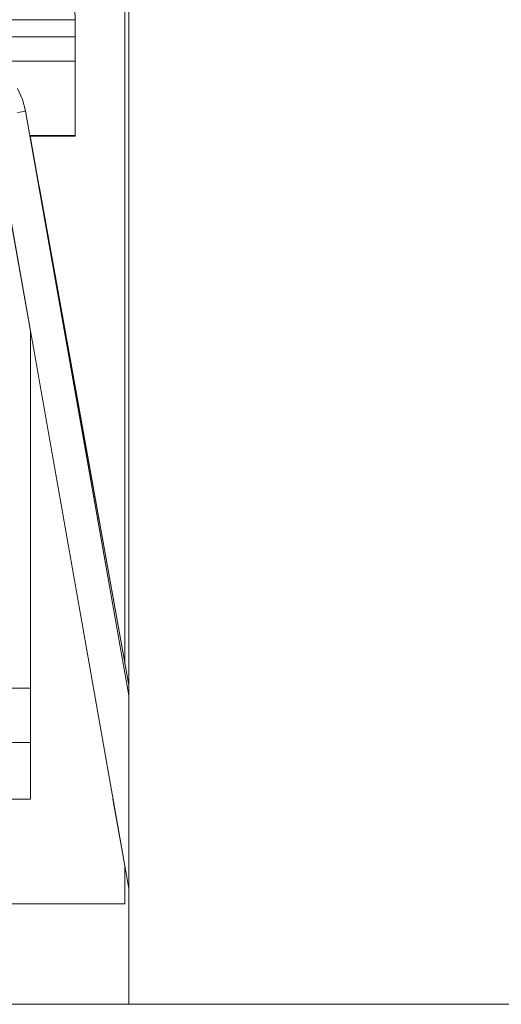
# Model space of a CAD drawing. Header units: millimetres. Extents: x -30280 to 309309, y -17460 to 4378.
# Tile 570 of 656: x 151877 to 152107, y -14920 to -14450. Entities that reach past the tile are written whole.
import ezdxf

# ---------------------------------------------------------------- set-up
doc = ezdxf.new("R2010")
doc.units = ezdxf.units.MM
doc.header["$MEASUREMENT"] = 0
doc.linetypes.add('Wipeout_Contour', pattern=[1000, 0, -1000])
for name, color, linetype in [('P1_PLANTA PRIMERA_4_12_FAÇ_Façana', 7, 'Continuous'), ('P1_PLANTA PRIMERA_4_Nuevo_08_E_Envans secs', 7, 'Continuous'), ('P1_PLANTA PRIMERA_4_Nuevo_09_EI_Mobiliari general', 7, 'Continuous')]:
    doc.layers.add(name, color=color, linetype=linetype)
for name, color, linetype, lineweight in [('P1_PLANTA PRIMERA_4_12_FAÇ_Façana_Pluma_Nº__1', 7, 'Continuous', 5), ('P1_PLANTA PRIMERA_4_12_FAÇ_Façana_Pluma_Nº__47', 7, 'Continuous', 20), ('P1_PLANTA PRIMERA_4_Nuevo_08_E_Envans secs_Pluma_Nº__47', 7, 'Continuous', 20), ('P1_PLANTA PRIMERA_4_Nuevo_09_EI_Mobiliari general_Pluma_Nº__1', 7, 'Continuous', 5), ('P1_PLANTA PRIMERA_4_Nuevo_14_PAV_Soft Light Grey 0554_Pluma_Nº__29', 7, 'Continuous', 20)]:
    doc.layers.add(name, color=color, linetype=linetype, lineweight=lineweight)

msp = doc.modelspace()

# ---------------------------------------------------------------- wipeouts: each hides what was drawn before it
at = {"color": 254, "linetype": 'Wipeout_Contour', "lineweight": 0, "ltscale": 610167.826229}
msp.add_wipeout([(151927.62, -14757.62), (151929.43, -14767.74), (151929.43, -12475.05), (151927.62, -12475.05)], dxfattribs=at).dxf.layer = 'P1_PLANTA PRIMERA_4_12_FAÇ_Façana'
at = {"color": 254, "linetype": 'Wipeout_Contour', "lineweight": 0, "ltscale": 457830.578383}
msp.add_wipeout([(151921.89, -14822.05), (151882.62, -14599.33), (151882.62, -14822.05)], dxfattribs=at).dxf.layer = 'P1_PLANTA PRIMERA_4_12_FAÇ_Façana'
at = {"color": 254, "linetype": 'Wipeout_Contour', "lineweight": 0, "ltscale": 610625.740962}
msp.add_wipeout([(151927.62, -14920.05), (151929.43, -14920.05), (151929.43, -14864.82), (151927.62, -14854.54)], dxfattribs=at).dxf.layer = 'P1_PLANTA PRIMERA_4_12_FAÇ_Façana'

# ---------------------------------------------------------------- next in the draw order: wipeouts: each hides what was drawn before it
at = {"color": 254, "linetype": 'Wipeout_Contour', "lineweight": 0, "ltscale": 2135482.353614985}
msp.add_wipeout([(151882.62, -13922.05), (151882.62, -14022.05), (151882.62, -14023.89), (151890.29, -14023.89), (151903.86, -14450), (151903.93, -14505.56), (151882.62, -14505.56), (151882.62, -14507.19), (151886.26, -14527.86), (151886.9, -14530.19), (151927.62, -14757.62), (151927.62, -12475.05), (151882.62, -12475.05), (151882.62, -12522.05)], dxfattribs=at).dxf.layer = 'P1_PLANTA PRIMERA_4_12_FAÇ_Façana'
at = {"color": 254, "linetype": 'Wipeout_Contour', "lineweight": 0, "ltscale": 609678.630983}
msp.add_wipeout([(151448.11, -14872.05), (151456.7, -14920.05), (151927.62, -14920.05), (151927.62, -14872.05)], dxfattribs=at).dxf.layer = 'P1_PLANTA PRIMERA_4_12_FAÇ_Façana'

# ---------------------------------------------------------------- next in the draw order: wipeouts: each hides what was drawn before it
at = {"color": 254, "linetype": 'Wipeout_Contour', "lineweight": 0, "ltscale": 4556497.205425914}
msp.add_wipeout([(151882.62, -14022.05), (150782.62, -14022.05), (150782.62, -14023.89), (150890.29, -14023.89), (150903.86, -14450), (150903.93, -14505.56), (150882.33, -14505.56), (150886.26, -14527.86), (150886.9, -14530.19), (150928.93, -14764.93), (150970.96, -14530.19), (150971.59, -14527.86), (150975.53, -14505.56), (150953.93, -14505.56), (150953.93, -14450), (150967.57, -14023.89), (151390.29, -14023.89), (151403.86, -14450), (151403.93, -14505.56), (151382.33, -14505.56), (151386.26, -14527.86), (151386.9, -14530.19), (151428.93, -14764.93), (151470.96, -14530.19), (151471.59, -14527.86), (151475.53, -14505.56), (151453.93, -14505.56), (151453.93, -14450), (151467.57, -14023.89), (151882.62, -14023.89)], dxfattribs=at).dxf.layer = 'P1_PLANTA PRIMERA_4_12_FAÇ_Façana'
at = {"color": 254, "linetype": 'Wipeout_Contour', "lineweight": 0, "ltscale": 914891.641157}
msp.add_wipeout([(151439.16, -14822.05), (151448.11, -14872.05), (151927.62, -14872.05), (151927.62, -14854.54), (151921.89, -14822.05), (151882.62, -14822.05)], dxfattribs=at).dxf.layer = 'P1_PLANTA PRIMERA_4_12_FAÇ_Façana'

# ---------------------------------------------------------------- next in the draw order: wipeouts: each hides what was drawn before it
at = {"color": 254, "linetype": 'Wipeout_Contour', "lineweight": 0, "ltscale": 3656770.752703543}
msp.add_wipeout([(151487.37, -14530.51), (151437.55, -14813.08), (151439.16, -14822.05), (151882.62, -14822.05), (151882.62, -14599.33), (151870.49, -14530.51), (151869.17, -14527.56), (151867.51, -14525.23), (151865.39, -14523.15), (151862.94, -14521.46), (151860.22, -14520.22), (151857.33, -14519.47), (151854.35, -14519.22), (151685.44, -14519.66), (151678.93, -14519.68), (151672.42, -14519.7), (151503.5, -14519.2), (151500.52, -14519.47), (151497.63, -14520.22), (151494.92, -14521.46), (151492.47, -14523.15), (151490.35, -14525.23), (151488.69, -14527.56), (151487.48, -14530.11)], dxfattribs=at).dxf.layer = 'P1_PLANTA PRIMERA_4_12_FAÇ_Façana'
at = {"color": 254, "linetype": 'Wipeout_Contour', "lineweight": 0, "ltscale": 3788428.048967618}
msp.add_wipeout([(151929.43, -14920.05), (152109.25, -14920.05), (152109.25, -12822.05), (153097.12, -12822.05), (154230.12, -12822.05), (154230.12, -14920.05), (155537.96, -14920.05), (155537.96, -12822.05), (156437.96, -12822.05), (156437.96, -14920.05), (157818.19, -14920.05), (157818.19, -12822.05), (158718.18, -12822.05), (158718.18, -14920.05), (160090.33, -14920.05), (160090.33, -12822.05), (160990.33, -12822.05), (160990.33, -14920.05), (161049.99, -14920.05), (161049.99, -12850.05), (161049.87, -12800.05), (161068.87, -12800.05), (161068.87, -12475.05), (151929.43, -12475.05)], dxfattribs=at).dxf.layer = 'P1_PLANTA PRIMERA_4_Nuevo_08_E_Envans secs'
at = {"color": 254, "linetype": 'Wipeout_Contour', "lineweight": 0, "ltscale": 457320.530233}
msp.add_wipeout([(151903.93, -14450), (151453.93, -14450), (151903.93, -14450.53)], dxfattribs=at).dxf.layer = 'P1_PLANTA PRIMERA_4_Nuevo_09_EI_Mobiliari general'
at = {"color": 254, "linetype": 'Wipeout_Contour', "lineweight": 0, "ltscale": 1525684.769005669}
msp.add_wipeout([(151903.93, -14469.75), (151862.11, -14469.75), (151864.17, -14470.71), (151868.9, -14474.01), (151872.98, -14478.08), (151876.29, -14482.8), (151878.73, -14488.02), (151880.22, -14493.58), (151882.29, -14505.3), (151903.93, -14505.3)], dxfattribs=at).dxf.layer = 'P1_PLANTA PRIMERA_4_Nuevo_09_EI_Mobiliari general'

# ---------------------------------------------------------------- next in the draw order: linework, layer by layer
at = {"layer": 'P1_PLANTA PRIMERA_4_12_FAÇ_Façana_Pluma_Nº__47', "color": 7, "linetype": 'Continuous', "lineweight": 20}
msp.add_line((151927.62, -14872.05), (151448.11, -14872.05), dxfattribs=at)
at = {"layer": 'P1_PLANTA PRIMERA_4_Nuevo_09_EI_Mobiliari general_Pluma_Nº__1', "color": 7, "linetype": 'Continuous', "lineweight": 5}
msp.add_line((151878.73, -14488.02), (151876.29, -14482.8), dxfattribs=at)
at = {"layer": 'P1_PLANTA PRIMERA_4_Nuevo_14_PAV_Soft Light Grey 0554_Pluma_Nº__29', "color": 7, "linetype": 'Continuous', "lineweight": 20}
for p, q in [((151941.36, -14920.05), (146255.12, -14920.05)), ((161069.43, -14920.05), (151941.36, -14920.05))]:
    msp.add_line(p, q, dxfattribs=at)

# ---------------------------------------------------------------- next in the draw order: wipeouts: each hides what was drawn before it
at = {"color": 254, "linetype": 'Wipeout_Contour', "lineweight": 0, "ltscale": 609463.221799}
msp.add_wipeout([(151903.93, -14450.53), (151453.93, -14450.53), (151453.93, -14452.11), (151903.93, -14452.11)], dxfattribs=at).dxf.layer = 'P1_PLANTA PRIMERA_4_Nuevo_09_EI_Mobiliari general'
at = {"color": 254, "linetype": 'Wipeout_Contour', "lineweight": 0, "ltscale": 609468.027609}
msp.add_wipeout([(151903.93, -14469.75), (151903.93, -14458.21), (151453.93, -14458.21), (151453.93, -14469.75)], dxfattribs=at).dxf.layer = 'P1_PLANTA PRIMERA_4_Nuevo_09_EI_Mobiliari general'
at = {"color": 254, "linetype": 'Wipeout_Contour', "lineweight": 0, "ltscale": 457806.56877}
msp.add_wipeout([(151886.78, -14530.46), (151929.43, -14768.67), (151886.9, -14530.19)], dxfattribs=at).dxf.layer = 'P1_PLANTA PRIMERA_4_Nuevo_09_EI_Mobiliari general'

# ---------------------------------------------------------------- next in the draw order: linework, layer by layer
at = {"layer": 'P1_PLANTA PRIMERA_4_Nuevo_09_EI_Mobiliari general_Pluma_Nº__1', "color": 7, "linetype": 'Continuous', "lineweight": 5}
msp.add_line((151903.93, -14469.75), (151453.93, -14469.75), dxfattribs=at)

# ---------------------------------------------------------------- next in the draw order: wipeouts: each hides what was drawn before it
at = {"color": 254, "linetype": 'Wipeout_Contour', "lineweight": 0, "ltscale": 609464.013508}
msp.add_wipeout([(151903.93, -14452.11), (151453.93, -14452.11), (151453.93, -14454.7), (151903.93, -14454.7)], dxfattribs=at).dxf.layer = 'P1_PLANTA PRIMERA_4_Nuevo_09_EI_Mobiliari general'
at = {"color": 254, "linetype": 'Wipeout_Contour', "lineweight": 0, "ltscale": 763066.784081}
msp.add_wipeout([(151886.73, -14530.5), (151909.4, -14659.08), (151929.43, -14770.95), (151929.43, -14768.67), (151886.78, -14530.46)], dxfattribs=at).dxf.layer = 'P1_PLANTA PRIMERA_4_Nuevo_09_EI_Mobiliari general'

# ---------------------------------------------------------------- next in the draw order: linework, layer by layer
at = {"layer": 'P1_PLANTA PRIMERA_4_Nuevo_09_EI_Mobiliari general_Pluma_Nº__1', "color": 7, "linetype": 'Continuous', "lineweight": 5}
for p, q in [((151896.48, -14218.22), (151903.86, -14450)), ((151903.93, -14450), (151453.93, -14450)), ((151903.93, -14450), (151903.93, -14450.53)), ((151903.93, -14450.53), (151903.93, -14452.11))]:
    msp.add_line(p, q, dxfattribs=at)

# ---------------------------------------------------------------- next in the draw order: wipeouts: each hides what was drawn before it
at = {"color": 254, "linetype": 'Wipeout_Contour', "lineweight": 0, "ltscale": 609465.171112}
msp.add_wipeout([(151903.93, -14454.7), (151453.93, -14454.7), (151453.93, -14458.21), (151903.93, -14458.21)], dxfattribs=at).dxf.layer = 'P1_PLANTA PRIMERA_4_Nuevo_09_EI_Mobiliari general'
at = {"color": 254, "linetype": 'Wipeout_Contour', "lineweight": 0, "ltscale": 457906.325684}
msp.add_wipeout([(151909.4, -14659.08), (151929.43, -14772.68), (151929.43, -14770.95)], dxfattribs=at).dxf.layer = 'P1_PLANTA PRIMERA_4_Nuevo_09_EI_Mobiliari general'

# ---------------------------------------------------------------- next in the draw order: linework, layer by layer
at = {"layer": 'P1_PLANTA PRIMERA_4_Nuevo_09_EI_Mobiliari general_Pluma_Nº__1', "color": 7, "linetype": 'Continuous', "lineweight": 5}
for p, q in [((151903.93, -14452.11), (151903.93, -14454.7)), ((151903.93, -14458.22), (151453.93, -14458.22)), ((151903.93, -14454.7), (151903.93, -14458.22)), ((151903.93, -14469.75), (151903.93, -14458.22))]:
    msp.add_line(p, q, dxfattribs=at)

# ---------------------------------------------------------------- next in the draw order: wipeouts: each hides what was drawn before it
at = {"color": 254, "linetype": 'Wipeout_Contour', "lineweight": 0, "ltscale": 610426.331699}
msp.add_wipeout([(151872.34, -14494.97), (151929.43, -14818.75), (151929.43, -14810.75), (151873.71, -14494.73)], dxfattribs=at).dxf.layer = 'P1_PLANTA PRIMERA_4_Nuevo_09_EI_Mobiliari general'

# ---------------------------------------------------------------- next in the draw order: wipeouts: each hides what was drawn before it
at = {"color": 254, "linetype": 'Wipeout_Contour', "lineweight": 0, "ltscale": 610425.207694}
msp.add_wipeout([(151870.97, -14495.22), (151929.43, -14826.75), (151929.43, -14818.75), (151872.34, -14494.97)], dxfattribs=at).dxf.layer = 'P1_PLANTA PRIMERA_4_Nuevo_09_EI_Mobiliari general'

# ---------------------------------------------------------------- next in the draw order: wipeouts: each hides what was drawn before it
at = {"color": 254, "linetype": 'Wipeout_Contour', "lineweight": 0, "ltscale": 610424.102211}
msp.add_wipeout([(151869.65, -14495.45), (151929.43, -14834.51), (151929.43, -14826.75), (151870.97, -14495.22)], dxfattribs=at).dxf.layer = 'P1_PLANTA PRIMERA_4_Nuevo_09_EI_Mobiliari general'

# ---------------------------------------------------------------- next in the draw order: wipeouts: each hides what was drawn before it
at = {"color": 254, "linetype": 'Wipeout_Contour', "lineweight": 0, "ltscale": 610423.048809}
msp.add_wipeout([(151868.4, -14495.67), (151929.43, -14841.79), (151929.43, -14834.51), (151869.65, -14495.45)], dxfattribs=at).dxf.layer = 'P1_PLANTA PRIMERA_4_Nuevo_09_EI_Mobiliari general'

# ---------------------------------------------------------------- next in the draw order: wipeouts: each hides what was drawn before it
at = {"color": 254, "linetype": 'Wipeout_Contour', "lineweight": 0, "ltscale": 610422.079325}
msp.add_wipeout([(151867.28, -14495.87), (151929.43, -14848.36), (151929.43, -14841.79), (151868.4, -14495.67)], dxfattribs=at).dxf.layer = 'P1_PLANTA PRIMERA_4_Nuevo_09_EI_Mobiliari general'

# ---------------------------------------------------------------- next in the draw order: wipeouts: each hides what was drawn before it
at = {"color": 254, "linetype": 'Wipeout_Contour', "lineweight": 0, "ltscale": 457864.207593}
msp.add_wipeout([(151867.28, -14495.87), (151929.43, -14854.04), (151929.43, -14848.36)], dxfattribs=at).dxf.layer = 'P1_PLANTA PRIMERA_4_Nuevo_09_EI_Mobiliari general'

# ---------------------------------------------------------------- next in the draw order: wipeouts: each hides what was drawn before it
at = {"color": 254, "linetype": 'Wipeout_Contour', "lineweight": 0, "ltscale": 457864.258177}
msp.add_wipeout([(151866.31, -14496.04), (151929.43, -14858.65), (151929.43, -14854.04)], dxfattribs=at).dxf.layer = 'P1_PLANTA PRIMERA_4_Nuevo_09_EI_Mobiliari general'

# ---------------------------------------------------------------- next in the draw order: wipeouts: each hides what was drawn before it
at = {"color": 254, "linetype": 'Wipeout_Contour', "lineweight": 0, "ltscale": 457864.266263}
msp.add_wipeout([(151865.52, -14496.18), (151929.43, -14862.04), (151929.43, -14858.65)], dxfattribs=at).dxf.layer = 'P1_PLANTA PRIMERA_4_Nuevo_09_EI_Mobiliari general'

# ---------------------------------------------------------------- next in the draw order: wipeouts: each hides what was drawn before it
at = {"color": 254, "linetype": 'Wipeout_Contour', "lineweight": 0, "ltscale": 457864.231399}
msp.add_wipeout([(151864.94, -14496.28), (151929.43, -14864.12), (151929.43, -14862.04)], dxfattribs=at).dxf.layer = 'P1_PLANTA PRIMERA_4_Nuevo_09_EI_Mobiliari general'

# ---------------------------------------------------------------- next in the draw order: linework, layer by layer
at = {"layer": 'P1_PLANTA PRIMERA_4_12_FAÇ_Façana_Pluma_Nº__1', "color": 7, "linetype": 'Continuous', "lineweight": 5}
msp.add_line((151882.62, -14822.05), (151439.16, -14822.05), dxfattribs=at)
at = {"layer": 'P1_PLANTA PRIMERA_4_12_FAÇ_Façana_Pluma_Nº__47', "color": 7, "linetype": 'Continuous', "lineweight": 20}
msp.add_line((151927.62, -14854.54), (151927.62, -14872.05), dxfattribs=at)

# ---------------------------------------------------------------- next in the draw order: wipeouts: each hides what was drawn before it
at = {"color": 254, "linetype": 'Wipeout_Contour', "lineweight": 0, "ltscale": 610432.0328}
msp.add_wipeout([(151879.75, -14493.67), (151929.43, -14775.46), (151929.43, -14773.38), (151880.1, -14493.61)], dxfattribs=at).dxf.layer = 'P1_PLANTA PRIMERA_4_Nuevo_09_EI_Mobiliari general'

# ---------------------------------------------------------------- next in the draw order: wipeouts: each hides what was drawn before it
at = {"color": 254, "linetype": 'Wipeout_Contour', "lineweight": 0, "ltscale": 610431.64189}
msp.add_wipeout([(151879.16, -14493.77), (151929.43, -14778.85), (151929.43, -14775.46), (151879.75, -14493.67)], dxfattribs=at).dxf.layer = 'P1_PLANTA PRIMERA_4_Nuevo_09_EI_Mobiliari general'

# ---------------------------------------------------------------- next in the draw order: wipeouts: each hides what was drawn before it
at = {"color": 254, "linetype": 'Wipeout_Contour', "lineweight": 0, "ltscale": 610431.073186}
msp.add_wipeout([(151878.38, -14493.91), (151929.43, -14783.46), (151929.43, -14778.85), (151879.16, -14493.77)], dxfattribs=at).dxf.layer = 'P1_PLANTA PRIMERA_4_Nuevo_09_EI_Mobiliari general'

# ---------------------------------------------------------------- next in the draw order: wipeouts: each hides what was drawn before it
at = {"color": 254, "linetype": 'Wipeout_Contour', "lineweight": 0, "ltscale": 457862.469002}
msp.add_wipeout([(151878.38, -14493.91), (151929.43, -14789.14), (151929.43, -14783.46)], dxfattribs=at).dxf.layer = 'P1_PLANTA PRIMERA_4_Nuevo_09_EI_Mobiliari general'

# ---------------------------------------------------------------- next in the draw order: wipeouts: each hides what was drawn before it
at = {"color": 254, "linetype": 'Wipeout_Contour', "lineweight": 0, "ltscale": 610429.477727}
msp.add_wipeout([(151876.28, -14494.28), (151929.43, -14795.72), (151929.43, -14789.14), (151877.41, -14494.08)], dxfattribs=at).dxf.layer = 'P1_PLANTA PRIMERA_4_Nuevo_09_EI_Mobiliari general'

# ---------------------------------------------------------------- next in the draw order: wipeouts: each hides what was drawn before it
at = {"color": 254, "linetype": 'Wipeout_Contour', "lineweight": 0, "ltscale": 610428.499806}
msp.add_wipeout([(151875.04, -14494.5), (151929.43, -14802.99), (151929.43, -14795.72), (151876.28, -14494.28)], dxfattribs=at).dxf.layer = 'P1_PLANTA PRIMERA_4_Nuevo_09_EI_Mobiliari general'

# ---------------------------------------------------------------- next in the draw order: wipeouts: each hides what was drawn before it
at = {"color": 254, "linetype": 'Wipeout_Contour', "lineweight": 0, "ltscale": 610427.440317}
msp.add_wipeout([(151873.71, -14494.73), (151929.43, -14810.75), (151929.43, -14802.99), (151875.04, -14494.5)], dxfattribs=at).dxf.layer = 'P1_PLANTA PRIMERA_4_Nuevo_09_EI_Mobiliari general'

# ---------------------------------------------------------------- next in the draw order: linework, layer by layer
at = {"layer": 'P1_PLANTA PRIMERA_4_12_FAÇ_Façana_Pluma_Nº__1', "color": 7, "linetype": 'Continuous', "lineweight": 5}
for p, q in [((151882.62, -14505.56), (151882.62, -14507.19)), ((151882.62, -14599.33), (151882.62, -14822.05))]:
    msp.add_line(p, q, dxfattribs=at)
at = {"layer": 'P1_PLANTA PRIMERA_4_12_FAÇ_Façana_Pluma_Nº__47', "color": 7, "linetype": 'Continuous', "lineweight": 20}
msp.add_line((151927.62, -12475.05), (151927.62, -14757.62), dxfattribs=at)
at = {"layer": 'P1_PLANTA PRIMERA_4_Nuevo_08_E_Envans secs_Pluma_Nº__47', "color": 7, "linetype": 'Continuous', "lineweight": 20}
msp.add_line((151929.43, -12475.05), (151929.43, -14920.05), dxfattribs=at)
at = {"layer": 'P1_PLANTA PRIMERA_4_Nuevo_09_EI_Mobiliari general_Pluma_Nº__1', "color": 7, "linetype": 'Continuous', "lineweight": 5}
for p, q in [((151903.93, -14469.75), (151903.93, -14505.3)), ((151880.22, -14493.58), (151878.73, -14488.02)), ((151929.43, -14864.82), (151864.46, -14496.36)), ((151877.41, -14494.08), (151876.28, -14494.28)), ((151878.38, -14493.91), (151877.41, -14494.08)), ((151879.16, -14493.77), (151878.38, -14493.91)), ((151879.75, -14493.67), (151879.16, -14493.77)), ((151880.1, -14493.61), (151879.75, -14493.67)), ((151880.22, -14493.58), (151880.1, -14493.61)), ((151929.43, -14772.68), (151880.22, -14493.58)), ((151903.93, -14505.3), (151882.29, -14505.3)), ((151903.93, -14505.56), (151882.33, -14505.56)), ((151903.93, -14505.3), (151903.93, -14505.56)), ((151886.9, -14530.19), (151886.26, -14527.86)), ((151886.78, -14530.46), (151886.73, -14530.5)), ((151886.9, -14530.19), (151886.78, -14530.46)), ((151929.43, -14767.74), (151886.9, -14530.19)), ((151864.57, -14769.05), (151882.62, -14769.05)), ((151868.71, -14795.05), (151882.62, -14795.05))]:
    msp.add_line(p, q, dxfattribs=at)

doc.saveas('drawing.dxf')
